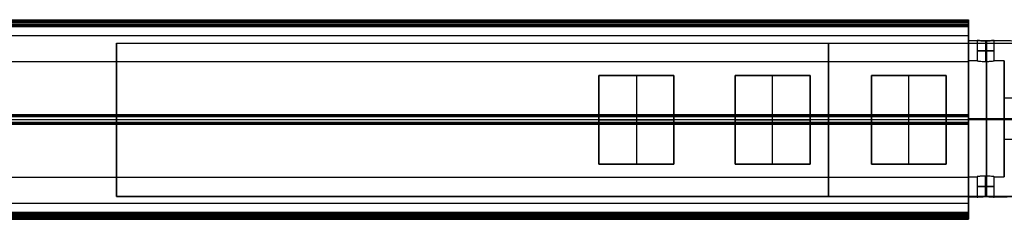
# Model space of a CAD drawing. Header units: millimetres. Extents: x -3796 to -2903, y 325 to 354.
# Tile 598 of 656: x -3126 to -2982, y 325 to 354. Entities that reach past the tile are written whole.
import ezdxf

# ---------------------------------------------------------------- set-up
doc = ezdxf.new("R2010")
doc.units = ezdxf.units.MM
doc.layers.add('LUZ', color=7, linetype='Continuous')
doc.layers.add('METAL NEGRO', color=7, linetype='Continuous')

msp = doc.modelspace()

# ---------------------------------------------------------------- linework, layer by layer
at = {"layer": 'LUZ'}
for p, q in [((-3587.14, 354.08, 1886.29), (-2987.14, 354.08, 1886.29)), ((-3587.14, 354.08, 1870.88), (-2987.14, 354.08, 1870.88)), ((-3587.14, 353.53, 1887.25), (-2987.14, 353.53, 1887.25)), ((-2987.14, 353.53, 1869.93), (-3587.14, 353.53, 1869.93)), ((-2987.14, 348.13, 1878.59), (-2987.14, 351.95, 1878.59)), ((-3587.14, 340.18, 1862.22), (-2987.14, 340.18, 1862.22)), ((-3587.14, 340.18, 1894.95), (-2987.14, 340.18, 1894.95)), ((-3587.14, 339.63, 1870.09), (-2987.14, 339.63, 1870.09)), ((-3587.14, 339.63, 1887.09), (-2987.14, 339.63, 1887.09)), ((-3587.14, 339.63, 1895.41), (-2987.14, 339.63, 1895.41)), ((-3587.14, 339.63, 1861.77), (-2987.14, 339.63, 1861.77)), ((-3587.14, 339.08, 1862.22), (-2987.14, 339.08, 1862.22)), ((-3587.14, 339.08, 1894.95), (-2987.14, 339.08, 1894.95)), ((-2987.14, 339.59, 1861.77), (-2987.14, 339.59, 1870.09)), ((-2987.14, 339.59, 1887.09), (-2987.14, 339.59, 1895.41)), ((-2987.14, 327.31, 1878.59), (-2987.14, 331.13, 1878.59)), ((-2987.14, 327.31, 1878.59), (-3587.14, 327.31, 1878.59)), ((-2987.14, 325.74, 1869.93), (-3587.14, 325.74, 1869.93)), ((-3587.14, 325.74, 1887.25), (-2987.14, 325.74, 1887.25)), ((-3587.14, 325.18, 1870.88), (-2987.14, 325.18, 1870.88)), ((-3587.14, 325.18, 1886.29), (-2987.14, 325.18, 1886.29)), ((-3587.14, 325, 1886.75), (-2987.14, 325, 1886.75)), ((-3587.14, 325, 1870.43), (-2987.14, 325, 1870.43))]:
    msp.add_line(p, q, dxfattribs=at)
at = {"layer": 'LUZ', "extrusion": (-1, 0, 0)}
for centre, radius, start, end in [((-353.77, 1870.43, 2987.14), 0.5, 180, 270), ((-353.77, 1886.75, 2987.14), 0.5, 180, 210), ((-366.95, 1878.59, 2987.14), 15, 360, 30), ((-366.95, 1878.59, 2987.14), 15, 330, 0), ((-353.29, 1854.93, 2987.14), 15, 30, 90), ((-353.29, 1902.25, 2987.14), 15, 270, 330), ((-339.63, 1878.59, 2987.14), 8.5, 180, 0), ((-339.63, 1878.59, 2987.14), 8.5, 0, 180), ((-325.97, 1854.93, 2987.14), 15, 90, 150), ((-325.97, 1902.25, 2987.14), 15, 210, 270), ((-312.31, 1878.59, 2987.14), 15, 150, 210)]:
    msp.add_arc(centre, radius, start, end, dxfattribs=at)
at = {"layer": 'LUZ', "extrusion": (1, 0, 0)}
for centre, start, end in [((353.77, 1886.75, -2987.14), 0, 90), ((353.77, 1870.43, -2987.14), 0, 30), ((339.63, 1894.91, -2987.14), 30, 150), ((339.63, 1862.27, -2987.14), 210, 330), ((325.5, 1886.75, -2987.14), 90, 210), ((325.5, 1870.43, -2987.14), 150, 270)]:
    msp.add_arc(centre, 0.5, start, end, dxfattribs=at)
at = {"layer": 'LUZ'}
for points in [[(-3587.14, 354.27, 1870.43), (-2987.14, 354.27, 1870.43)], [(-3587.14, 354.27, 1886.75), (-2987.14, 354.27, 1886.75)], [(-2987.14, 354.2, 1886.5), (-3587.14, 354.2, 1886.5)], [(-2987.14, 354.2, 1870.68), (-3587.14, 354.2, 1870.68)], [(-2987.14, 353.96, 1886.09), (-2987.14, 354.2, 1886.5)], [(-2987.14, 354.2, 1870.68), (-2987.14, 353.96, 1871.09)], [(-2987.14, 353.96, 1886.09), (-3587.14, 353.96, 1886.09)], [(-3587.14, 353.96, 1871.09), (-2987.14, 353.96, 1871.09)], [(-2987.14, 353.77, 1869.93), (-3587.14, 353.77, 1869.93)], [(-2987.14, 353.77, 1887.25), (-3587.14, 353.77, 1887.25)], [(-3587.14, 353.29, 1887.25), (-2987.14, 353.29, 1887.25)], [(-2987.14, 353.29, 1869.93), (-3587.14, 353.29, 1869.93)], [(-2987.14, 353.77, 1887.25), (-2987.14, 353.29, 1887.25)], [(-2987.14, 353.29, 1869.93), (-2987.14, 353.77, 1869.93)], [(-3587.14, 351.95, 1878.59), (-2987.14, 351.95, 1878.59)], [(-3587.14, 348.13, 1878.59), (-2987.14, 348.13, 1878.59)], [(-3587.14, 340.3, 1862.43), (-2987.14, 340.3, 1862.43)], [(-2987.14, 340.3, 1894.75), (-3587.14, 340.3, 1894.75)], [(-2987.14, 340.07, 1862.02), (-3587.14, 340.07, 1862.02)], [(-3587.14, 340.07, 1895.16), (-2987.14, 340.07, 1895.16)], [(-2987.14, 340.07, 1862.02), (-2987.14, 340.3, 1862.43)], [(-2987.14, 340.3, 1894.75), (-2987.14, 340.07, 1895.16)], [(-3587.14, 339.2, 1862.02), (-2987.14, 339.2, 1862.02)], [(-2987.14, 339.2, 1895.16), (-3587.14, 339.2, 1895.16)], [(-3587.14, 338.96, 1894.75), (-2987.14, 338.96, 1894.75)], [(-2987.14, 338.96, 1862.43), (-3587.14, 338.96, 1862.43)], [(-2987.14, 338.96, 1862.43), (-2987.14, 339.2, 1862.02)], [(-2987.14, 339.2, 1895.16), (-2987.14, 338.96, 1894.75)], [(-2987.14, 331.13, 1878.59), (-3587.14, 331.13, 1878.59)], [(-3587.14, 325.97, 1869.93), (-2987.14, 325.97, 1869.93)], [(-2987.14, 325.97, 1887.25), (-3587.14, 325.97, 1887.25)], [(-2987.14, 325.5, 1869.93), (-3587.14, 325.5, 1869.93)], [(-3587.14, 325.5, 1887.25), (-2987.14, 325.5, 1887.25)], [(-2987.14, 325.3, 1871.09), (-3587.14, 325.3, 1871.09)], [(-3587.14, 325.3, 1886.09), (-2987.14, 325.3, 1886.09)], [(-2987.14, 325.97, 1887.25), (-2987.14, 325.5, 1887.25)], [(-2987.14, 325.5, 1869.93), (-2987.14, 325.97, 1869.93)], [(-2987.14, 325.3, 1871.09), (-2987.14, 325.07, 1870.68)], [(-2987.14, 325.07, 1886.5), (-2987.14, 325.3, 1886.09)], [(-3587.14, 325.07, 1886.5), (-2987.14, 325.07, 1886.5)], [(-2987.14, 325.07, 1870.68), (-3587.14, 325.07, 1870.68)]]:
    msp.add_open_spline(points, degree=1, dxfattribs=at)
at = {"layer": 'METAL NEGRO'}
for p, q in [((-2987.14, 351.23, 1878.59), (-2987.14, 348.23, 1878.59)), ((-3112.2, 350.82, 2971.51), (-3112.2, 328.32, 2971.51)), ((-3112.2, 350.82, 2971.51), (-2903.2, 350.82, 2971.51)), ((-3007.7, 350.83, 2962.26), (-3007.7, 328.33, 2962.25)), ((-3007.7, 350.83, 2962.26), (-3007.7, 350.82, 2980.76)), ((-3007.7, 328.32, 2980.75), (-3007.7, 350.82, 2980.76)), ((-2984.64, 351.16, 1879.84), (-2984.64, 348.14, 1879.84)), ((-2984.64, 351.16, 1877.34), (-2984.64, 348.14, 1877.34)), ((-2981.89, 348.23, 1878.59), (-2981.89, 341.97, 1878.59)), ((-3041.4, 333.07, 2980.51), (-3041.4, 346.07, 2980.51)), ((-3041.4, 346.07, 2980.51), (-3030.4, 346.07, 2980.51)), ((-3035.9, 346.07, 2980.76), (-3035.9, 346.07, 2980.26)), ((-3030.4, 346.07, 2980.51), (-3030.4, 333.07, 2980.51)), ((-3021.4, 333.07, 2980.51), (-3021.4, 346.07, 2980.51)), ((-3021.4, 346.07, 2980.51), (-3010.4, 346.07, 2980.51)), ((-3015.9, 346.07, 2980.76), (-3015.9, 346.07, 2980.26)), ((-3010.4, 346.07, 2980.51), (-3010.4, 333.07, 2980.51)), ((-3001.4, 333.07, 2980.51), (-3001.4, 346.07, 2980.51)), ((-3001.4, 346.07, 2980.51), (-2990.4, 346.07, 2980.51)), ((-2995.9, 346.07, 2980.76), (-2995.9, 346.07, 2980.26)), ((-2995.9, 333.07, 2980.25), (-2995.9, 346.07, 2980.26)), ((-2990.4, 346.07, 2980.51), (-2990.4, 333.07, 2980.51)), ((-2981.89, 339.73, 1887.09), (-2987.14, 339.73, 1887.09)), ((-2981.89, 339.73, 1867.09), (-2987.14, 339.73, 1867.09)), ((-2981.89, 339.73, 1890.09), (-2987.14, 339.73, 1890.09)), ((-2987.14, 339.73, 1867.09), (-2987.14, 339.73, 1870.09)), ((-2987.14, 339.73, 1887.09), (-2987.14, 339.73, 1890.09)), ((-2981.89, 339.73, 1870.09), (-2987.14, 339.73, 1870.09)), ((-2981.89, 339.73, 1879.59), (-2975.89, 339.73, 1879.59)), ((-2981.89, 339.73, 1873.59), (-2980.14, 339.73, 1873.59)), ((-2981.89, 339.73, 1870.09), (-2981.89, 339.73, 1873.59)), ((-2981.89, 339.73, 1879.59), (-2981.89, 339.73, 1887.09)), ((-2952.2, 339.58, 2962.26), (-3112.2, 339.58, 2962.26)), ((-3112.2, 339.57, 2962.26), (-3112.2, 339.57, 2980.76)), ((-3041.4, 339.57, 2980.76), (-3112.2, 339.57, 2980.76)), ((-3041.4, 339.57, 2980.26), (-3041.4, 339.57, 2980.76)), ((-3030.4, 339.57, 2980.26), (-3030.4, 339.57, 2980.76)), ((-3021.4, 339.57, 2980.76), (-3030.4, 339.57, 2980.76)), ((-3021.4, 339.57, 2980.26), (-3021.4, 339.57, 2980.76)), ((-3010.4, 339.57, 2980.26), (-3010.4, 339.57, 2980.76)), ((-3001.4, 339.57, 2980.76), (-3010.4, 339.57, 2980.76)), ((-3001.4, 339.57, 2980.26), (-3001.4, 339.57, 2980.76)), ((-2990.4, 339.57, 2980.26), (-3001.4, 339.57, 2980.26)), ((-2990.4, 339.57, 2980.26), (-2990.4, 339.57, 2980.76)), ((-2981.4, 339.57, 2980.76), (-2990.4, 339.57, 2980.76)), ((-2981.89, 337.5, 1878.59), (-2981.89, 331.23, 1878.59)), ((-3041.4, 333.07, 2980.5), (-3030.4, 333.07, 2980.5)), ((-3035.9, 333.07, 2980.25), (-3035.9, 333.07, 2980.75)), ((-3021.4, 333.07, 2980.5), (-3010.4, 333.07, 2980.5)), ((-3015.9, 333.07, 2980.25), (-3015.9, 333.07, 2980.75)), ((-3001.4, 333.07, 2980.5), (-2990.4, 333.07, 2980.5)), ((-2995.9, 333.07, 2980.25), (-2995.9, 333.07, 2980.75)), ((-2987.14, 331.23, 1878.59), (-2987.14, 328.23, 1878.59)), ((-2984.64, 328.3, 1879.84), (-2984.64, 331.33, 1879.84)), ((-2984.64, 328.3, 1877.34), (-2984.64, 331.33, 1877.34)), ((-3112.2, 328.32, 2971.5), (-2903.2, 328.32, 2971.5)), ((-3007.7, 328.32, 2980.75), (-3007.7, 328.33, 2962.25))]:
    msp.add_line(p, q, dxfattribs=at)
at = {"layer": 'METAL NEGRO', "extrusion": (1, 0, 0)}
for centre, radius, start, end in [((339.73, 1878.59, -2987.14), 11.5, 180, 0), ((339.73, 1878.59, -2987.14), 11.5, 0, 180), ((339.73, 1878.59, -2987.14), 8.5, 0, 180), ((339.73, 1878.59, -2987.14), 8.5, 180, 0), ((339.73, 1876.59, -2981.89), 3, 0, 180), ((339.73, 1876.59, -2981.89), 3, 180, 0)]:
    msp.add_arc(centre, radius, start, end, dxfattribs=at)
at = {"layer": 'METAL NEGRO', "extrusion": (-1, 0, 0)}
for centre, radius, start, end in [((-339.73, 1878.59, 2984.51), 11.5, 186.2088, 353.7912), ((-339.73, 1878.59, 2984.51), 11.5, 6.2083, 173.7914), ((-339.73, 1878.59, 2984.51), 8.5, 8.4139, 171.5861), ((-339.73, 1878.59, 2984.51), 8.5, 188.4136, 351.5868), ((-339.73, 1878.59, 2981.89), 8.5, 0, 180), ((-339.73, 1878.59, 2981.89), 8.5, 180, 0)]:
    msp.add_arc(centre, radius, start, end, dxfattribs=at)
at = {"layer": 'METAL NEGRO', "extrusion": (0, -1, 0)}
for centre, radius, start, end in [((-2984.64, 1878.59, -349.69), 1.25, 0, 180), ((-2984.64, 1878.59, -349.69), 1.25, 180, 0), ((-2981.89, 1878.59, -339.73), 11.5, 34.1028, 90)]:
    msp.add_arc(centre, radius, start, end, dxfattribs=at)
at = {"layer": 'METAL NEGRO', "extrusion": (0, 1, 0)}
for start, end in [(0, 180), (180, 0)]:
    msp.add_arc((2984.64, 1878.59, 329.78), 1.25, start, end, dxfattribs=at)
at = {"layer": 'METAL NEGRO'}
for points, degree in [([(-2987.14, 351.23, 1878.59), (-2985.89, 351.23, 1878.59)], 1), ([(-2985.89, 351.23, 1878.59), (-2985.89, 348.23, 1878.59)], 1), ([(-2983.39, 348.23, 1878.59), (-2983.39, 351.23, 1878.59)], 1), ([(-2983.39, 351.23, 1878.59), (-2981.89, 351.23, 1878.59)], 1), ([(-3112.2, 350.83, 2962.26), (-2903.2, 350.83, 2962.26)], 1), ([(-3112.2, 350.83, 2962.26), (-3112.2, 328.33, 2962.25)], 1), ([(-3112.2, 350.82, 2980.76), (-3112.2, 350.83, 2962.26)], 1), ([(-3112.2, 350.82, 2980.76), (-2903.2, 350.82, 2980.76)], 1), ([(-3112.2, 328.32, 2980.75), (-3112.2, 350.82, 2980.76)], 1), ([(-2985.89, 348.23, 1878.59), (-2987.14, 348.23, 1878.59)], 1), ([(-2981.89, 348.23, 1878.59), (-2983.39, 348.23, 1878.59)], 1), ([(-3041.4, 346.07, 2980.26), (-3041.4, 341.73, 2980.26), (-3041.4, 337.4, 2980.26), (-3041.4, 333.07, 2980.26)], 3), ([(-3030.4, 346.07, 2980.26), (-3034.07, 346.07, 2980.26), (-3037.73, 346.07, 2980.26), (-3041.4, 346.07, 2980.26)], 3), ([(-3041.4, 333.07, 2980.25), (-3041.4, 346.07, 2980.26)], 1), ([(-3041.4, 346.07, 2980.26), (-3030.4, 346.07, 2980.26)], 1), ([(-3030.4, 346.07, 2980.76), (-3041.4, 346.07, 2980.76)], 1), ([(-3041.4, 346.07, 2980.76), (-3041.4, 333.07, 2980.75)], 1), ([(-3041.4, 346.07, 2980.26), (-3041.4, 346.07, 2980.26)], 1), ([(-3041.4, 346.07, 2980.26), (-3041.4, 346.07, 2980.76)], 1), ([(-3035.9, 346.07, 2980.26), (-3035.9, 341.73, 2980.26), (-3035.9, 337.4, 2980.25), (-3035.9, 333.07, 2980.25)], 3), ([(-3030.4, 333.07, 2980.26), (-3030.4, 337.4, 2980.26), (-3030.4, 341.73, 2980.26), (-3030.4, 346.07, 2980.26)], 3), ([(-3030.4, 346.07, 2980.26), (-3030.4, 333.07, 2980.25)], 1), ([(-3030.4, 333.07, 2980.75), (-3030.4, 346.07, 2980.76)], 1), ([(-3030.4, 346.07, 2980.76), (-3030.4, 346.07, 2980.26)], 1), ([(-3030.4, 346.07, 2980.26), (-3030.4, 346.07, 2980.26)], 1), ([(-3021.4, 346.07, 2980.26), (-3017.73, 346.07, 2980.26), (-3014.07, 346.07, 2980.26), (-3010.4, 346.07, 2980.26)], 3), ([(-3021.4, 333.07, 2980.26), (-3021.4, 337.4, 2980.26), (-3021.4, 341.73, 2980.26), (-3021.4, 346.07, 2980.26)], 3), ([(-3021.4, 333.07, 2980.25), (-3021.4, 346.07, 2980.26)], 1), ([(-3021.4, 346.07, 2980.26), (-3010.4, 346.07, 2980.26)], 1), ([(-3010.4, 346.07, 2980.76), (-3021.4, 346.07, 2980.76)], 1), ([(-3021.4, 346.07, 2980.76), (-3021.4, 333.07, 2980.75)], 1), ([(-3021.4, 346.07, 2980.26), (-3021.4, 346.07, 2980.26)], 1), ([(-3021.4, 346.07, 2980.26), (-3021.4, 346.07, 2980.76)], 1), ([(-3015.9, 333.07, 2980.25), (-3015.9, 337.4, 2980.25), (-3015.9, 341.73, 2980.26), (-3015.9, 346.07, 2980.26)], 3), ([(-3010.4, 346.07, 2980.26), (-3010.4, 341.73, 2980.26), (-3010.4, 337.4, 2980.26), (-3010.4, 333.07, 2980.26)], 3), ([(-3010.4, 346.07, 2980.26), (-3010.4, 333.07, 2980.25)], 1), ([(-3010.4, 333.07, 2980.75), (-3010.4, 346.07, 2980.76)], 1), ([(-3010.4, 346.07, 2980.76), (-3010.4, 346.07, 2980.26)], 1), ([(-3010.4, 346.07, 2980.26), (-3010.4, 346.07, 2980.26)], 1), ([(-3001.4, 346.07, 2980.26), (-2990.4, 346.07, 2980.26)], 1), ([(-2990.4, 346.07, 2980.76), (-3001.4, 346.07, 2980.76)], 1), ([(-3001.4, 346.07, 2980.26), (-3001.4, 346.07, 2980.76)], 1), ([(-3001.4, 346.07, 2980.76), (-3001.4, 333.07, 2980.75)], 1), ([(-3001.4, 333.07, 2980.25), (-3001.4, 346.07, 2980.26)], 1), ([(-2990.4, 346.07, 2980.76), (-2990.4, 346.07, 2980.26)], 1), ([(-2990.4, 333.07, 2980.75), (-2990.4, 346.07, 2980.76)], 1), ([(-2990.4, 346.07, 2980.26), (-2990.4, 333.07, 2980.25)], 1), ([(-2973.14, 342.73, 1876.59), (-2981.89, 342.73, 1876.59)], 1), ([(-3041.4, 339.57, 2980.26), (-3037.73, 339.57, 2980.26), (-3034.06, 339.57, 2980.26), (-3030.4, 339.57, 2980.26)], 3), ([(-3021.4, 339.57, 2980.26), (-3017.73, 339.57, 2980.26), (-3014.06, 339.57, 2980.26), (-3010.4, 339.57, 2980.26)], 3), ([(-2981.89, 336.73, 1876.59), (-2973.14, 336.73, 1876.59)], 1), ([(-3041.4, 333.07, 2980.26), (-3037.73, 333.07, 2980.25), (-3034.07, 333.07, 2980.25), (-3030.4, 333.07, 2980.26)], 3), ([(-3030.4, 333.07, 2980.25), (-3041.4, 333.07, 2980.25)], 1), ([(-3041.4, 333.07, 2980.75), (-3030.4, 333.07, 2980.75)], 1), ([(-3041.4, 333.07, 2980.75), (-3041.4, 333.07, 2980.26)], 1), ([(-3041.4, 333.07, 2980.26), (-3041.4, 333.07, 2980.25)], 1), ([(-3030.4, 333.07, 2980.25), (-3030.4, 333.07, 2980.26)], 1), ([(-3030.4, 333.07, 2980.26), (-3030.4, 333.07, 2980.75)], 1), ([(-3010.4, 333.07, 2980.26), (-3014.07, 333.07, 2980.25), (-3017.73, 333.07, 2980.25), (-3021.4, 333.07, 2980.26)], 3), ([(-3010.4, 333.07, 2980.25), (-3021.4, 333.07, 2980.25)], 1), ([(-3021.4, 333.07, 2980.75), (-3010.4, 333.07, 2980.75)], 1), ([(-3021.4, 333.07, 2980.75), (-3021.4, 333.07, 2980.26)], 1), ([(-3021.4, 333.07, 2980.26), (-3021.4, 333.07, 2980.25)], 1), ([(-3010.4, 333.07, 2980.25), (-3010.4, 333.07, 2980.26)], 1), ([(-3010.4, 333.07, 2980.26), (-3010.4, 333.07, 2980.75)], 1), ([(-2990.4, 333.07, 2980.25), (-3001.4, 333.07, 2980.25)], 1), ([(-3001.4, 333.07, 2980.75), (-3001.4, 333.07, 2980.25)], 1), ([(-3001.4, 333.07, 2980.75), (-2990.4, 333.07, 2980.75)], 1), ([(-2990.4, 333.07, 2980.25), (-2990.4, 333.07, 2980.75)], 1), ([(-2987.14, 331.23, 1878.59), (-2985.89, 331.23, 1878.59)], 1), ([(-2985.89, 331.23, 1878.59), (-2985.89, 328.23, 1878.59)], 1), ([(-2983.39, 328.23, 1878.59), (-2983.39, 331.23, 1878.59)], 1), ([(-2983.39, 331.23, 1878.59), (-2981.89, 331.23, 1878.59)], 1), ([(-2903.2, 328.33, 2962.25), (-3112.2, 328.33, 2962.25)], 1), ([(-3112.2, 328.33, 2962.25), (-3112.2, 328.32, 2980.75)], 1), ([(-3112.2, 328.32, 2980.75), (-2903.2, 328.32, 2980.75)], 1), ([(-2985.89, 328.23, 1878.59), (-2987.14, 328.23, 1878.59)], 1), ([(-2981.89, 328.23, 1878.59), (-2983.39, 328.23, 1878.59)], 1)]:
    msp.add_open_spline(points, degree=degree, dxfattribs=at)
for points, knots in [([(-2985.89, 351.23, 1878.59), (-2985.89, 351.23, 1878.42), (-2985.86, 351.23, 1878.26), (-2985.73, 351.22, 1877.96), (-2985.64, 351.21, 1877.82), (-2985.41, 351.19, 1877.59), (-2985.27, 351.18, 1877.49), (-2984.97, 351.17, 1877.37), (-2984.8, 351.16, 1877.34), (-2984.47, 351.16, 1877.34), (-2984.31, 351.17, 1877.37), (-2984.01, 351.18, 1877.5), (-2983.87, 351.19, 1877.59), (-2983.64, 351.21, 1877.82), (-2983.55, 351.22, 1877.96), (-2983.42, 351.23, 1878.26), (-2983.39, 351.23, 1878.42), (-2983.39, 351.23, 1878.59)], [0, 0, 0, 0, 0.494393, 0.494393, 0.988786, 0.988786, 1.483179, 1.483179, 1.977572, 1.977572, 2.471965, 2.471965, 2.966358, 2.966358, 3.460751, 3.460751, 3.955144, 3.955144, 3.955144, 3.955144]), ([(-2983.39, 351.23, 1878.59), (-2983.39, 351.23, 1878.67), (-2983.4, 351.23, 1878.75), (-2983.43, 351.23, 1878.91), (-2983.45, 351.23, 1878.99), (-2983.55, 351.22, 1879.22), (-2983.64, 351.21, 1879.35), (-2983.87, 351.19, 1879.59), (-2984.01, 351.18, 1879.68), (-2984.24, 351.17, 1879.77), (-2984.31, 351.17, 1879.8), (-2984.48, 351.17, 1879.83), (-2984.56, 351.16, 1879.84), (-2984.8, 351.16, 1879.84), (-2984.97, 351.17, 1879.8), (-2985.27, 351.18, 1879.68), (-2985.41, 351.19, 1879.59), (-2985.64, 351.21, 1879.36), (-2985.73, 351.22, 1879.22), (-2985.86, 351.23, 1878.91), (-2985.89, 351.23, 1878.75), (-2985.89, 351.23, 1878.59)], [0, 0, 0, 0, 0.246903, 0.246903, 0.493806, 0.493806, 0.987612, 0.987612, 1.481418, 1.481418, 1.728321, 1.728321, 1.975223, 1.975223, 2.469029, 2.469029, 2.962835, 2.962835, 3.456641, 3.456641, 3.950447, 3.950447, 3.950447, 3.950447]), ([(-2985.89, 348.23, 1878.59), (-2985.89, 348.23, 1878.75), (-2985.86, 348.23, 1878.92), (-2985.73, 348.21, 1879.22), (-2985.64, 348.2, 1879.36), (-2985.41, 348.17, 1879.59), (-2985.27, 348.16, 1879.68), (-2984.97, 348.15, 1879.8), (-2984.8, 348.14, 1879.84), (-2984.47, 348.14, 1879.84), (-2984.31, 348.15, 1879.8), (-2984.08, 348.16, 1879.71), (-2984.01, 348.16, 1879.67), (-2983.88, 348.17, 1879.58), (-2983.81, 348.18, 1879.53), (-2983.64, 348.2, 1879.36), (-2983.55, 348.21, 1879.22), (-2983.42, 348.23, 1878.92), (-2983.39, 348.23, 1878.75), (-2983.39, 348.23, 1878.59)], [0, 0, 0, 0, 0.494418, 0.494418, 0.988837, 0.988837, 1.483255, 1.483255, 1.977673, 1.977673, 2.472092, 2.472092, 2.719301, 2.719301, 2.96651, 2.96651, 3.460928, 3.460928, 3.955346, 3.955346, 3.955346, 3.955346]), ([(-2985.89, 348.23, 1878.59), (-2985.89, 348.23, 1878.42), (-2985.86, 348.23, 1878.26), (-2985.73, 348.21, 1877.96), (-2985.64, 348.2, 1877.82), (-2985.41, 348.17, 1877.59), (-2985.27, 348.16, 1877.49), (-2984.97, 348.15, 1877.37), (-2984.8, 348.14, 1877.34), (-2984.56, 348.14, 1877.34), (-2984.48, 348.14, 1877.35), (-2984.31, 348.15, 1877.38), (-2984.24, 348.15, 1877.4), (-2984.01, 348.16, 1877.5), (-2983.87, 348.17, 1877.59), (-2983.64, 348.2, 1877.82), (-2983.55, 348.21, 1877.96), (-2983.45, 348.22, 1878.18), (-2983.43, 348.23, 1878.26), (-2983.4, 348.23, 1878.42), (-2983.39, 348.23, 1878.51), (-2983.39, 348.23, 1878.59)], [-3.952953, -3.952953, -3.952953, -3.952953, -3.458834, -3.458834, -2.964715, -2.964715, -2.470596, -2.470596, -1.976477, -1.976477, -1.729417, -1.729417, -1.482358, -1.482358, -0.988238, -0.988238, -0.494119, -0.494119, -0.24706, -0.24706, 0, 0, 0, 0]), ([(-2983.39, 331.23, 1878.59), (-2983.39, 331.23, 1878.75), (-2983.42, 331.24, 1878.92), (-2983.55, 331.25, 1879.22), (-2983.64, 331.27, 1879.36), (-2983.87, 331.29, 1879.59), (-2984.01, 331.3, 1879.68), (-2984.31, 331.32, 1879.8), (-2984.47, 331.33, 1879.84), (-2984.81, 331.33, 1879.84), (-2984.97, 331.32, 1879.8), (-2985.19, 331.31, 1879.71), (-2985.27, 331.3, 1879.67), (-2985.4, 331.29, 1879.58), (-2985.47, 331.28, 1879.53), (-2985.64, 331.27, 1879.36), (-2985.73, 331.25, 1879.22), (-2985.86, 331.24, 1878.92), (-2985.89, 331.23, 1878.75), (-2985.89, 331.23, 1878.59)], [0, 0, 0, 0, 0.494418, 0.494418, 0.988837, 0.988837, 1.483255, 1.483255, 1.977673, 1.977673, 2.472092, 2.472092, 2.719301, 2.719301, 2.96651, 2.96651, 3.460928, 3.460928, 3.955346, 3.955346, 3.955346, 3.955346]), ([(-2983.39, 331.23, 1878.59), (-2983.39, 331.23, 1878.42), (-2983.42, 331.24, 1878.26), (-2983.55, 331.25, 1877.96), (-2983.64, 331.27, 1877.82), (-2983.87, 331.29, 1877.59), (-2984.01, 331.3, 1877.49), (-2984.31, 331.32, 1877.37), (-2984.48, 331.33, 1877.34), (-2984.72, 331.33, 1877.34), (-2984.8, 331.32, 1877.35), (-2984.96, 331.32, 1877.38), (-2985.04, 331.32, 1877.4), (-2985.27, 331.3, 1877.5), (-2985.41, 331.29, 1877.59), (-2985.64, 331.27, 1877.82), (-2985.73, 331.25, 1877.96), (-2985.83, 331.24, 1878.18), (-2985.85, 331.24, 1878.26), (-2985.88, 331.23, 1878.42), (-2985.89, 331.23, 1878.51), (-2985.89, 331.23, 1878.59)], [-3.952953, -3.952953, -3.952953, -3.952953, -3.458834, -3.458834, -2.964715, -2.964715, -2.470596, -2.470596, -1.976477, -1.976477, -1.729417, -1.729417, -1.482358, -1.482358, -0.988238, -0.988238, -0.494119, -0.494119, -0.24706, -0.24706, 0, 0, 0, 0]), ([(-2983.39, 328.23, 1878.59), (-2983.39, 328.23, 1878.42), (-2983.42, 328.24, 1878.26), (-2983.55, 328.25, 1877.96), (-2983.64, 328.26, 1877.82), (-2983.87, 328.28, 1877.59), (-2984.01, 328.28, 1877.49), (-2984.31, 328.3, 1877.37), (-2984.48, 328.3, 1877.34), (-2984.81, 328.3, 1877.34), (-2984.97, 328.3, 1877.37), (-2985.27, 328.28, 1877.5), (-2985.41, 328.28, 1877.59), (-2985.64, 328.26, 1877.82), (-2985.73, 328.25, 1877.96), (-2985.86, 328.24, 1878.26), (-2985.89, 328.23, 1878.42), (-2985.89, 328.23, 1878.59)], [0, 0, 0, 0, 0.494393, 0.494393, 0.988786, 0.988786, 1.483179, 1.483179, 1.977572, 1.977572, 2.471965, 2.471965, 2.966358, 2.966358, 3.460751, 3.460751, 3.955144, 3.955144, 3.955144, 3.955144]), ([(-2985.89, 328.23, 1878.59), (-2985.89, 328.23, 1878.67), (-2985.88, 328.23, 1878.75), (-2985.85, 328.24, 1878.91), (-2985.83, 328.24, 1878.99), (-2985.73, 328.25, 1879.22), (-2985.64, 328.26, 1879.35), (-2985.41, 328.28, 1879.59), (-2985.27, 328.28, 1879.68), (-2985.04, 328.29, 1879.77), (-2984.96, 328.3, 1879.8), (-2984.8, 328.3, 1879.83), (-2984.72, 328.3, 1879.84), (-2984.48, 328.3, 1879.84), (-2984.31, 328.3, 1879.8), (-2984.01, 328.28, 1879.68), (-2983.87, 328.28, 1879.59), (-2983.64, 328.26, 1879.36), (-2983.55, 328.25, 1879.22), (-2983.42, 328.24, 1878.91), (-2983.39, 328.23, 1878.75), (-2983.39, 328.23, 1878.59)], [0, 0, 0, 0, 0.246903, 0.246903, 0.493806, 0.493806, 0.987612, 0.987612, 1.481418, 1.481418, 1.728321, 1.728321, 1.975223, 1.975223, 2.469029, 2.469029, 2.962835, 2.962835, 3.456641, 3.456641, 3.950447, 3.950447, 3.950447, 3.950447])]:
    msp.add_open_spline(points, degree=3, knots=knots, dxfattribs=at)
for points, weights in [([(-2981.89, 351.23, 1878.59), (-2972.46, 351.23, 1878.59), (-2970.61, 341.98, 1878.59)], [1, 0.746414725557, 0.931934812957]), ([(-2970.61, 337.48, 1878.59), (-2972.46, 328.23, 1878.59), (-2981.89, 328.23, 1878.59)], [0.931934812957, 0.746414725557, 1])]:
    msp.add_rational_spline(points, weights, degree=2, dxfattribs=at)

doc.saveas('drawing.dxf')
